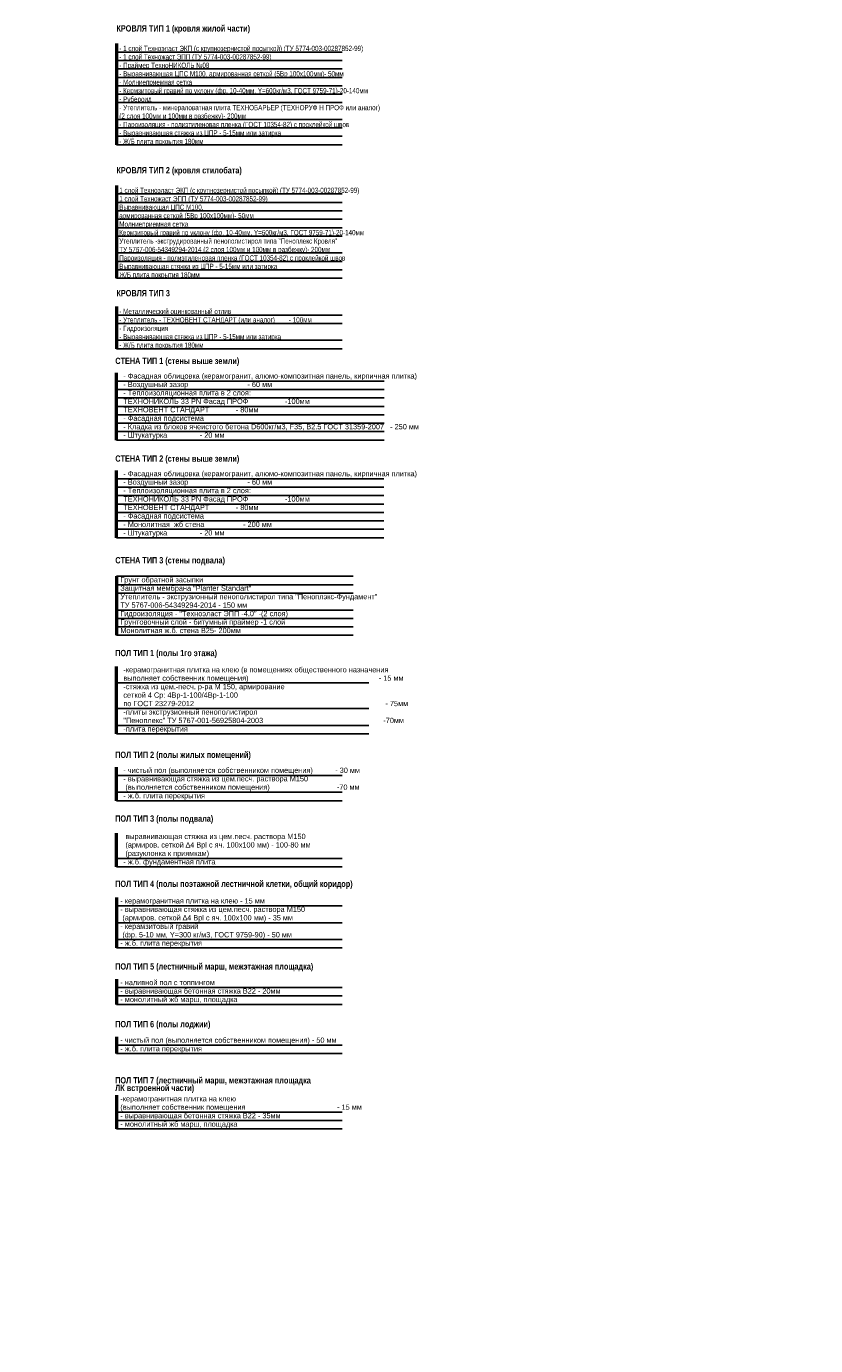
# Model space of a CAD drawing. Header units: millimetres. Extents: x 263826 to 1718326, y -423071 to 70137.
# Tile 271 of 486: x 549940 to 587443, y -94438 to -31778. Entities that reach past the tile are written whole.
import ezdxf

# ---------------------------------------------------------------- set-up
doc = ezdxf.new("R2010")
doc.units = ezdxf.units.MM
doc.layers.add('PDF7_Text', color=7, linetype='Continuous')
for name, color, linetype, lineweight in [('Standard', 7, 'Continuous', 25), ('Общий01', 7, 'Continuous', 13), ('размер', 1, 'Continuous', 25), ('Стена_ кирпичная кладка нес.', 7, 'Continuous', 70), ('Текст', 7, 'Continuous', 25), ('Текст_ общее', 7, 'Continuous', 25)]:
    doc.layers.add(name, color=color, linetype=linetype, lineweight=lineweight)
doc.styles.add('Century Gothic', font='GOTHIC.TTF')
doc.styles.add('PDF Times New Roman', font='times.ttf')
doc.styles.add('ГОСТ', font='GOST_Common.ttf')

# ---------------------------------------------------------------- blocks, each defined once
blk = doc.blocks.new('штамп кж1.1')
at = {"layer": 'PDF7_Text', "insert": (410912, -84467), "char_height": 180, "width": 6881.02, "attachment_point": 7, "style": 'PDF Times New Roman'}
blk.add_mtext('\\pi1015.18152;Жилой дом со встроенными помещениями \\P\\pi311.27381;общественно-делового и коммерческого назначения на \\P\\pi667.38051;первом этаже здания и встроенно-пристроенным \\P\\pi874.76335;поликлиническим учреждением (поз. 2.2-2.3)', dxfattribs=at)
at = {"layer": 'Текст', "color": 7, "insert": (411117, -81801), "char_height": 250, "attachment_point": 1, "style": 'ГОСТ'}
blk.add_mtext_dynamic_manual_height_columns('\\pi594.35517;{\\fTimes New Roman|b0|i0|c204|p18;\\C256;Строительство жилого комплекса со  встроенными помещениями \\P\\pi1441.86779;общественного-делового, коммерческого назначения и \\P\\pi41.3631;поликлиническим учреждением по адресу: г. Чита, ул. 1-я Коллективная}', width=11543.07, gutter_width=12.5, heights=[0], dxfattribs=at)

msp = doc.modelspace()

# ---------------------------------------------------------------- linework, layer by layer
at = {"layer": 'Standard', "color": 7, "linetype": 'Continuous', "lineweight": 50, "transparency": 33554687}
for p, q in [((554223.16621, -32598.78909), (554223.16621, -37398.78909)), ((554223.16621, -39338.78909), (554223.16621, -43738.78909)), ((554223.16621, -45088.78909), (554223.16621, -47088.78909)), ((554223.16621, -51425.82795), (554223.16621, -48225.82795)), ((554223.16621, -56065.82795), (554223.16621, -52865.82795)), ((554223.16621, -57899.27926), (554223.16621, -60699.27926)), ((554223.16621, -68555.69434), (554223.16621, -66955.69434)), ((554223.16621, -71698.37676), (554223.16621, -70098.37676)), ((554223.16621, -73151.92824), (554223.16621, -75551.92824)), ((554223.16621, -77029.24297), (554223.16621, -78229.24297)), ((554223.16621, -79769.54974), (554223.16621, -80569.54974)), ((554223.16621, -82549.24297), (554223.16621, -84149.24297))]:
    msp.add_line(p, q, dxfattribs=at)
at = {"layer": 'Standard', "color": 7, "linetype": 'Continuous', "lineweight": 25, "transparency": 33554687}
for p, q in [((554223.16621, -32998.78909), (564942.65008, -32998.78909)), ((554223.16621, -33398.78909), (564942.65008, -33398.78909)), ((554223.16621, -33798.78909), (564942.65008, -33798.78909)), ((554223.16621, -34198.78909), (564942.65008, -34198.78909)), ((554223.16621, -34598.78909), (564942.65008, -34598.78909)), ((554223.16621, -34998.78909), (564942.65008, -34998.78909)), ((554223.16621, -35398.78909), (564942.65008, -35398.78909)), ((554223.16621, -36198.78909), (564942.65008, -36198.78909)), ((554223.16621, -36598.78909), (564942.65008, -36598.78909)), ((554223.16621, -36998.78909), (564942.65008, -36998.78909)), ((554223.16621, -37398.78909), (564942.65008, -37398.78909)), ((554223.16621, -39738.78909), (564942.65008, -39738.78909)), ((554223.16621, -40138.78909), (564942.65008, -40138.78909)), ((554223.16621, -40538.78909), (564942.65008, -40538.78909)), ((554223.16621, -40938.78909), (564942.65008, -40938.78909)), ((554223.16621, -41338.78909), (564942.65008, -41338.78909)), ((554223.16621, -41738.78909), (564942.65008, -41738.78909)), ((554223.16621, -42538.78909), (564942.65008, -42538.78909)), ((554223.16621, -42938.78909), (564942.65008, -42938.78909)), ((554223.16621, -43338.78909), (564942.65008, -43338.78909)), ((554223.16621, -43738.78909), (564942.65008, -43738.78909)), ((554223.16621, -45488.78909), (564942.65008, -45488.78909)), ((554223.16621, -45888.78909), (564942.65008, -45888.78909)), ((554223.16621, -46688.78909), (564942.65008, -46688.78909)), ((554223.16621, -47088.78909), (564942.65008, -47088.78909)), ((554223.16621, -48625.82795), (566942.65008, -48625.82795)), ((554223.16621, -49025.82795), (566942.65008, -49025.82795)), ((554223.16621, -49425.82795), (566942.65008, -49425.82795)), ((554223.16621, -49825.82795), (566942.65008, -49825.82795)), ((554223.16621, -50225.82795), (566942.65008, -50225.82795)), ((554223.16621, -50625.82795), (566942.65008, -50625.82795)), ((554223.16621, -51025.82795), (566942.65008, -51025.82795)), ((554223.16621, -51425.82795), (566942.65008, -51425.82795)), ((554223.16621, -53265.82795), (566932.65008, -53265.82795)), ((554223.16621, -53665.82795), (566932.65008, -53665.82795)), ((554223.16621, -54065.82795), (566932.65008, -54065.82795)), ((554223.16621, -54465.82795), (566932.65008, -54465.82795)), ((554223.16621, -54865.82795), (566932.65008, -54865.82795)), ((554223.16621, -55265.82795), (566932.65008, -55265.82795)), ((554223.16621, -55665.82795), (566932.65008, -55665.82795)), ((554223.16621, -56065.82795), (566932.65008, -56065.82795)), ((554223.16621, -57899.27926), (565463.16621, -57899.27926)), ((554223.16621, -58299.27926), (565463.16621, -58299.27926)), ((554223.16621, -58699.27926), (565463.16621, -58699.27926)), ((554223.16621, -59499.27926), (565463.16621, -59499.27926)), ((554223.16621, -59899.27926), (565463.16621, -59899.27926)), ((554223.16621, -60299.27926), (565463.16621, -60299.27926)), ((554223.16621, -60699.27926), (565463.16621, -60699.27926)), ((554223.16621, -67355.69434), (564942.65008, -67355.69434)), ((554223.16621, -68155.69434), (564942.65008, -68155.69434)), ((554223.16621, -68555.69434), (564942.65008, -68555.69434)), ((554223.16621, -71298.37676), (564942.65008, -71298.37676)), ((554223.16621, -71698.37676), (564942.65008, -71698.37676)), ((554223.16621, -73551.92824), (564942.65008, -73551.92824)), ((554223.16621, -74351.92824), (564942.65008, -74351.92824)), ((554223.16621, -75151.92824), (564942.65008, -75151.92824)), ((554223.16621, -75551.92824), (564942.65008, -75551.92824)), ((554223.16621, -77429.24297), (564942.65008, -77429.24297)), ((554223.16621, -77829.24297), (564942.65008, -77829.24297)), ((554223.16621, -78229.24297), (564942.65008, -78229.24297)), ((554223.16621, -80169.54974), (564942.65008, -80169.54974)), ((554223.16621, -80569.54974), (564942.65008, -80569.54974)), ((554223.16621, -83349.24297), (564942.65008, -83349.24297)), ((554223.16621, -83749.24297), (564942.65008, -83749.24297)), ((554223.16621, -84149.24297), (564942.65008, -84149.24297))]:
    msp.add_line(p, q, dxfattribs=at)
at = {"layer": 'Общий01', "color": 7, "linetype": 'Continuous', "lineweight": 50, "transparency": 33554687}
msp.add_line((554223.16621, -65379.27926), (554223.16621, -62179.27926), dxfattribs=at)
at = {"layer": 'Общий01', "color": 7, "linetype": 'Continuous', "lineweight": 25, "transparency": 33554687}
for p, q in [((554223.16621, -62959.27926), (566212.65008, -62959.27926)), ((554223.16621, -64179.27926), (566212.65008, -64179.27926)), ((554223.16621, -64979.27926), (566212.65008, -64979.27926)), ((554223.16621, -65379.27926), (566212.65008, -65379.27926))]:
    msp.add_line(p, q, dxfattribs=at)

# ---------------------------------------------------------------- block references
at = {"layer": 'размер'}
msp.add_blockref('штамп кж1.1', (77485.34545, -8715.70222), dxfattribs=at)

# ---------------------------------------------------------------- texts
at = {"layer": 'Standard', "color": 136, "linetype": 'Continuous', "lineweight": 70, "transparency": 33554687, "char_height": 300, "attachment_point": 7, "style": 'Century Gothic'}
for s, insert, width in [('\\A1;{\\fCentury Gothic|i0|b1;\\H300.000000;\\W0.833333;\\C136;КРОВЛЯ ТИП 1 (кровля жилой части)}\\P', (554219.1163, -32113.2862), 6383.3333333), ('\\A1;{\\fCentury Gothic|i0|b1;\\H300.000000;\\W0.833333;\\C136;КРОВЛЯ ТИП 2 (кровля стилобата)}\\P', (554219.1163, -38853.2862), 6041.6666667), ('\\A1;{\\fCentury Gothic|i0|b1;\\H300.000000;\\W0.833333;\\C136;КРОВЛЯ ТИП 3}\\P', (554219.1163, -44603.2862), 2483.3333333), ('\\A1;{\\fCentury Gothic|i0|b1;\\H300.000000;\\W0.833333;\\C136;СТЕНА ТИП 1 (стены выше земли)}\\P', (554165.7971, -47906.49855), 5920.8333333), ('\\A1;{\\fCentury Gothic|i0|b1;\\H300.000000;\\W0.833333;\\C136;СТЕНА ТИП 2 (стены выше земли)}\\P', (554165.7971, -52546.49855), 5920.8333333), ('\\A1;{\\fCentury Gothic|i0|b1;\\H300.000000;\\W0.833333;\\C136;СТЕНА ТИП 3 (стены подвала)}\\P', (554165.7971, -57376.49855), 5279.1666667), ('\\A1;{\\fCentury Gothic|i0|b1;\\H300.000000;\\W0.833333;\\C136;ПОЛ ТИП 2 (полы жилых помещений)}\\P', (554160.76635, -66615.23063), 6591.6666667), ('\\A1;{\\fCentury Gothic|i0|b1;\\H300.000000;\\W0.833333;\\C136;ПОЛ ТИП 3 (полы подвала)}\\P', (554160.76635, -69645.23063), 4741.6666667), ('\\A1;{\\fCentury Gothic|i0|b1;\\H300.000000;\\W0.833333;\\C136;ПОЛ ТИП 4 (полы поэтажной лестничной клетки, общий коридор)}\\P', (554160.76635, -72742.84334), 11679.1666667), ('\\A1;{\\fCentury Gothic|i0|b1;\\H300.000000;\\W0.833333;\\C136;ПОЛ ТИП 5 (лестничный марш, межэтажная площадка)}\\P', (554160.76635, -76667.14632), 9937.5), ('\\A1;{\\fCentury Gothic|i0|b1;\\H300.000000;\\W0.833333;\\C136;ПОЛ ТИП 6 (полы лоджии)}\\P', (554160.76635, -79407.45309), 4583.3333333)]:
    msp.add_mtext(s, dxfattribs=dict(at, insert=insert, width=width))
at = {"layer": 'Standard', "color": 7, "linetype": 'Continuous', "lineweight": 25, "transparency": 33554687, "char_height": 250, "attachment_point": 1, "line_spacing_factor": 0.963855, "style": 'Century Gothic'}
for s, insert, width in [('\\A1;{\\fCentury Gothic|i0|b0;\\H250.000000;\\W0.714286;\\C7;- 1 слой Техноэласт ЭКП (с крупнозернистой посыпкой) (ТУ 5774-003-00287852-99)}\\P{\\fCentury Gothic|i0|b0;\\H250.000000;\\W0.714286;\\C7;- 1 слой Техножаст ЭПП (ТУ 5774-003-00287852-99)}\\P{\\fCentury Gothic|i0|b0;\\H250.000000;\\W0.714286;\\C7;- Праймер ТехноНИКОЛЬ \\fSegoe UI Symbol|i0|b0;№\\fCentury Gothic|i0|b0;08}\\P{\\fCentury Gothic|i0|b0;\\H250.000000;\\W0.714286;\\C7;- Выравнивающая ЦПС М100, армированная сеткой (5Вр 100х100мм)- 50мм}\\P{\\fCentury Gothic|i0|b0;\\H250.000000;\\W0.714286;\\C7;- Молниеприемная сетка}\\P{\\fCentury Gothic|i0|b0;\\H250.000000;\\W0.714286;\\C7;- Кермзитовый гравий по уклону (фр. 10-40мм, Y=600кг/м3, ГОСТ 9759-71)-20-140мм}\\P{\\fCentury Gothic|i0|b0;\\H250.000000;\\W0.714286;\\C7;- Рубероид}\\P{\\fCentury Gothic|i0|b0;\\H250.000000;\\W0.714286;\\C7;- Утеплитель - минераловатная плита ТЕХНОБАРЬЕР (ТЕХНОРУФ Н ПРОФ или аналог) }\\P{\\fCentury Gothic|i0|b0;\\H250.000000;\\W0.714286;\\C7;(2 слоя 100мм и 100мм в разбежку)- 200мм}\\P{\\fCentury Gothic|i0|b0;\\H250.000000;\\W0.714286;\\C7;- Пароизоляция - полиэтиленовая пленка (ГОСТ 10354-82) с проклейкой швов}\\P{\\fCentury Gothic|i0|b0;\\H250.000000;\\W0.714286;\\C7;- Выравнивающая стяжка из ЦПР - 5-15мм или затирка}\\P{\\fCentury Gothic|i0|b0;\\H250.000000;\\W0.714286;\\C7;- Ж/Б плита покрытия 180мм}\\P', (554354.23207, -32699.04867), 10613.0952381), ('\\A1;{\\fCentury Gothic|i0|b0;\\H250.000000;\\W0.714286;\\C7;1 слой Техноэласт ЭКП (с крупнозернистой посыпкой) (ТУ 5774-003-00287852-99)}\\P{\\fCentury Gothic|i0|b0;\\H250.000000;\\W0.714286;\\C7;1 слой Техножаст ЭПП (ТУ 5774-003-00287852-99)}\\P{\\fCentury Gothic|i0|b0;\\H250.000000;\\W0.714286;\\C7;Выравнивающая ЦПС М100,}\\P{\\fCentury Gothic|i0|b0;\\H250.000000;\\W0.714286;\\C7;армированная сеткой (5Вр 100х100мм)- 50мм}\\P{\\fCentury Gothic|i0|b0;\\H250.000000;\\W0.714286;\\C7;Молниеприемная сетка}\\P{\\fCentury Gothic|i0|b0;\\H250.000000;\\W0.714286;\\C7;Кермзитовый гравий по уклону (фр. 10-40мм, Y=600кг/м3, ГОСТ 9759-71)-20-140мм}\\P{\\fCentury Gothic|i0|b0;\\H250.000000;\\W0.714286;\\C7;Утеплитель -экструдированный пенополистирол типа "Пеноплекс Кровля"}\\P{\\fCentury Gothic|i0|b0;\\H250.000000;\\W0.714286;\\C7;ТУ 5767-006-54349294-2014 (2 слоя 100мм и 100мм в разбежку)- 200мм}\\P{\\fCentury Gothic|i0|b0;\\H250.000000;\\W0.714286;\\C7;Пароизоляция - полиэтиленовая пленка (ГОСТ 10354-82) с проклейкой швов}\\P{\\fCentury Gothic|i0|b0;\\H250.000000;\\W0.714286;\\C7;Выравнивающая стяжка из ЦПР - 5-15мм или затирка}\\P{\\fCentury Gothic|i0|b0;\\H250.000000;\\W0.714286;\\C7;Ж/Б плита покрытия 180мм}\\P', (554354.23207, -39439.04867), 10395.8333333), ('\\A1;{\\fCentury Gothic|i0|b0;\\H250.000000;\\W0.714286;\\C7;- Металлический оцинкованный отлив}\\P{\\fCentury Gothic|i0|b0;\\H250.000000;\\W0.714286;\\C7;- Утеплитель - ТЕХНОВЕНТ СТАНДАРТ (или аналог)        - 100мм}\\P{\\fCentury Gothic|i0|b0;\\H250.000000;\\W0.714286;\\C7;- Гидроизоляция}\\P{\\fCentury Gothic|i0|b0;\\H250.000000;\\W0.714286;\\C7;- Выравнивающая стяжка из ЦПР - 5-15мм или затирка}\\P{\\fCentury Gothic|i0|b0;\\H250.000000;\\W0.714286;\\C7;- Ж/Б плита покрытия 180мм}\\P', (554354.23207, -45189.04867), 7696.4285714), ('\\A1;{\\fCentury Gothic|i0|b0;\\H250.000000;\\W0.833333;\\C7;- Фасадная облицовка (керамогранит, алюмо-композитная панель, кирпичная плитка)}\\P{\\fCentury Gothic|i0|b0;\\H250.000000;\\W0.833333;\\C7;- Воздушный зазор                             - 60 мм}\\P{\\fCentury Gothic|i0|b0;\\H250.000000;\\W0.833333;\\C7;- Теплоизоляционная плита в 2 слоя: }\\P{\\fCentury Gothic|i0|b0;\\H250.000000;\\W0.833333;\\C7;ТЕХНОНИКОЛЬ 33 PN Фасад ПРОФ                  -100мм }\\P{\\fCentury Gothic|i0|b0;\\H250.000000;\\W0.833333;\\C7;ТЕХНОВЕНТ СТАНДАРТ             - 80мм}\\P{\\fCentury Gothic|i0|b0;\\H250.000000;\\W0.833333;\\C7;- Фасадная подсистема}\\P{\\fCentury Gothic|i0|b0;\\H250.000000;\\W0.833333;\\C7;- Кладка из блоков ячеистого бетона D600кг/м3, F35, В2.5 ГОСТ 31359-2007   - 250 мм}\\P{\\fCentury Gothic|i0|b0;\\H250.000000;\\W0.833333;\\C7;- Штукатурка                - 20 мм}\\P', (554548.00167, -48255.32185), 12871.5277778), ('\\A1;{\\fCentury Gothic|i0|b0;\\H250.000000;\\W0.833333;\\C7;- Фасадная облицовка (керамогранит, алюмо-композитная панель, кирпичная плитка)}\\P{\\fCentury Gothic|i0|b0;\\H250.000000;\\W0.833333;\\C7;- Воздушный зазор                             - 60 мм}\\P{\\fCentury Gothic|i0|b0;\\H250.000000;\\W0.833333;\\C7;- Теплоизоляционная плита в 2 слоя: }\\P{\\fCentury Gothic|i0|b0;\\H250.000000;\\W0.833333;\\C7;ТЕХНОНИКОЛЬ 33 PN Фасад ПРОФ                  -100мм }\\P{\\fCentury Gothic|i0|b0;\\H250.000000;\\W0.833333;\\C7;ТЕХНОВЕНТ СТАНДАРТ             - 80мм}\\P{\\fCentury Gothic|i0|b0;\\H250.000000;\\W0.833333;\\C7;- Фасадная подсистема}\\P{\\fCentury Gothic|i0|b0;\\H250.000000;\\W0.833333;\\C7;- Монолитная  жб стена                   - 200 мм}\\P{\\fCentury Gothic|i0|b0;\\H250.000000;\\W0.833333;\\C7;- Штукатурка                - 20 мм}\\P', (554548.00167, -52895.32185), 12871.5277778), ('\\A1;{\\fCentury Gothic|i0|b0;\\H250.000000;\\W0.833333;\\C7;Грунт обратной засыпки}\\P{\\fCentury Gothic|i0|b0;\\H250.000000;\\W0.833333;\\C7;Защитная мембрана "Planter Standart"}\\P{\\fCentury Gothic|i0|b0;\\H250.000000;\\W0.833333;\\C7;Утеплитель - экструзионный пенополистирол типа "Пеноплэкс-Фундамент"}\\P{\\fCentury Gothic|i0|b0;\\H250.000000;\\W0.833333;\\C7;ТУ 5767-006-54349294-2014 - 150 мм}\\P{\\fCentury Gothic|i0|b0;\\H250.000000;\\W0.833333;\\C7;Гидроизоляция - "Техноэласт ЭПП -4.0" -(2 слоя)}\\P{\\fCentury Gothic|i0|b0;\\H250.000000;\\W0.833333;\\C7;Грунтовочный слой - битумный праймер -1 слой}\\P{\\fCentury Gothic|i0|b0;\\H250.000000;\\W0.833333;\\C7;Монолитная ж.б. стена В25- 200мм}\\P', (554404.98652, -57935.75801), 11062.5), ('\\A1;{\\fCentury Gothic|i0|b0;\\H250.000000;\\W0.833333;\\C7;- чистый пол (выполняется собственником помещения)           - 30 мм}\\P{\\fCentury Gothic|i0|b0;\\H250.000000;\\W0.833333;\\C7;- выравнивающая стяжка из цем.песч. раствора М150 }\\P{\\fCentury Gothic|i0|b0;\\H250.000000;\\W0.833333;\\C7; (выполняется собственником помещения)                                 -70 мм}\\P{\\fCentury Gothic|i0|b0;\\H250.000000;\\W0.833333;\\C7;- ж.б. плита перекрытия}\\P', (554548.00167, -66985.18824), 11333.3333333), ('\\A1;{\\fCentury Gothic|i0|b0;\\H250.000000;\\W0.833333;\\C7; выравнивающая стяжка из цем.песч. раствора М150}\\P{\\fCentury Gothic|i0|b0;\\H250.000000;\\W0.833333;\\C7; (армиров. сеткой ∆4 Врl с яч. 100х100 мм) - 100-80 мм}\\P{\\fCentury Gothic|i0|b0;\\H250.000000;\\W0.833333;\\C7; (разуклонка к приямкам)}\\P{\\fCentury Gothic|i0|b0;\\H250.000000;\\W0.833333;\\C7;- ж.б. фундаментная плита}\\P', (554548.00167, -70127.87067), 8020.8333333), ('\\A1;{\\fCentury Gothic|i0|b0;\\H250.000000;\\W0.833333;\\C7;- керамогранитная плитка на клею - 15 мм}\\P{\\fCentury Gothic|i0|b0;\\H250.000000;\\W0.833333;\\C7;- выравнивающая стяжка из цем.песч. раствора М150}\\P{\\fCentury Gothic|i0|b0;\\H250.000000;\\W0.833333;\\C7; (армиров. сеткой ∆4 Врl с яч. 100х100 мм) - 35 мм}\\P{\\fCentury Gothic|i0|b0;\\H250.000000;\\W0.833333;\\C7;- керамзитовый гравий}\\P{\\fCentury Gothic|i0|b0;\\H250.000000;\\W0.833333;\\C7; (фр. 5-10 мм, Y=300 кг/м3, ГОСТ 9759-90) - 50 мм}\\P{\\fCentury Gothic|i0|b0;\\H250.000000;\\W0.833333;\\C7;- ж.б. плита перекрытия}\\P', (554404.98652, -73188.40699), 8013.8888889), ('\\A1;{\\fCentury Gothic|i0|b0;\\H250.000000;\\W0.833333;\\C7;- наливной пол с топпингом}\\P{\\fCentury Gothic|i0|b0;\\H250.000000;\\W0.833333;\\C7;- выравнивающая бетонная стяжка В22 - 20мм}\\P{\\fCentury Gothic|i0|b0;\\H250.000000;\\W0.833333;\\C7;- монолитный жб марш, площадка}\\P', (554404.98652, -77065.72172), 6847.2222222), ('\\A1;{\\fCentury Gothic|i0|b0;\\H250.000000;\\W0.833333;\\C7;- чистый пол (выполняется собственником помещения) - 50 мм}\\P{\\fCentury Gothic|i0|b0;\\H250.000000;\\W0.833333;\\C7;- ж.б. плита перекрытия}\\P', (554404.98652, -79806.02849), 9326.3888889), ('\\A1;{\\fCentury Gothic|i0|b0;\\H250.000000;\\W0.833333;\\C7;-керамогранитная плитка на клею }\\P{\\fCentury Gothic|i0|b0;\\H250.000000;\\W0.833333;\\C7;(выполняет собственник помещения                                             - 15 мм}\\P{\\fCentury Gothic|i0|b0;\\H250.000000;\\W0.833333;\\C7;- выравнивающая бетонная стяжка В22 - 35мм}\\P{\\fCentury Gothic|i0|b0;\\H250.000000;\\W0.833333;\\C7;- монолитный жб марш, площадка}\\P', (554404.98652, -82585.72172), 12208.3333333)]:
    msp.add_mtext(s, dxfattribs=dict(at, insert=insert, width=width))
at = {"layer": 'Standard', "color": 136, "linetype": 'Continuous', "lineweight": 70, "transparency": 33554687, "insert": (554160.76635, -81687.14632), "char_height": 300, "width": 9900, "attachment_point": 1, "line_spacing_factor": 0.722892, "style": 'Century Gothic'}
msp.add_mtext('\\A1;{\\fCentury Gothic|i0|b1;\\H300.000000;\\W0.833333;\\C136;ПОЛ ТИП 7 (лестничный марш, межэтажная площадка }\\P{\\fCentury Gothic|i0|b1;\\H300.000000;\\W0.833333;\\C136;ЛК встроенной части)}\\P', dxfattribs=at)
at = {"layer": 'Стена_ кирпичная кладка нес.', "color": 7, "linetype": 'Continuous', "lineweight": 25, "transparency": 33554687, "insert": (554548.00167, -62208.77316), "char_height": 250, "width": 17166.6666667, "attachment_point": 1, "line_spacing_factor": 0.963855, "style": 'Century Gothic'}
msp.add_mtext('\\A1;{\\fCentury Gothic|i0|b0;\\H250.000000;\\W0.833333;\\C7;-керамогранитная плитка на клею (в помещениях общественного назначения}\\P{\\fCentury Gothic|i0|b0;\\H250.000000;\\W0.833333;\\C7;выполняет собственник помещения)                                                                - 15 мм}\\P{\\fCentury Gothic|i0|b0;\\H250.000000;\\W0.833333;\\C7;-стяжка из цем.-песч. р-ра М 150, армирование }\\P{\\fCentury Gothic|i0|b0;\\H250.000000;\\W0.833333;\\C7;сеткой 4 Ср: 4Вр-1-100/4Вр-1-100 }\\P{\\fCentury Gothic|i0|b0;\\H250.000000;\\W0.833333;\\C7;по ГОСТ 23279-2012                                                                                              - 75мм}\\P{\\fCentury Gothic|i0|b0;\\H250.000000;\\W0.833333;\\C7;-плиты экструзионный пенополистирол   }\\P{\\fCentury Gothic|i0|b0;\\H250.000000;\\W0.833333;\\C7;"Пеноплекс" ТУ 5767-001-56925804-2003                                                           -70мм}\\P{\\fCentury Gothic|i0|b0;\\H250.000000;\\W0.833333;\\C7;-плита перекрытия                                            }\\P', dxfattribs=at)
at = {"layer": 'Текст', "color": 7, "insert": (488343.66991, -93349.92357), "char_height": 250, "attachment_point": 1, "style": 'ГОСТ'}
msp.add_mtext_dynamic_manual_height_columns('\\pi3500;\\P\\pi1571.59091;План пилонов 1-го этажа{\\H1.83333x; }', width=7000, gutter_width=12.5, heights=[1500], dxfattribs=at)
at = {"layer": 'Текст_ общее', "color": 136, "linetype": 'Continuous', "lineweight": 70, "transparency": 33554687, "insert": (554160.76635, -61781.45678), "char_height": 300, "width": 5041.6666667, "attachment_point": 7, "style": 'Century Gothic'}
msp.add_mtext('\\A1;{\\fCentury Gothic|i0|b1;\\H300.000000;\\W0.833333;\\C136;ПОЛ ТИП 1 (полы 1го этажа)}\\P', dxfattribs=at)

doc.saveas('drawing.dxf')
